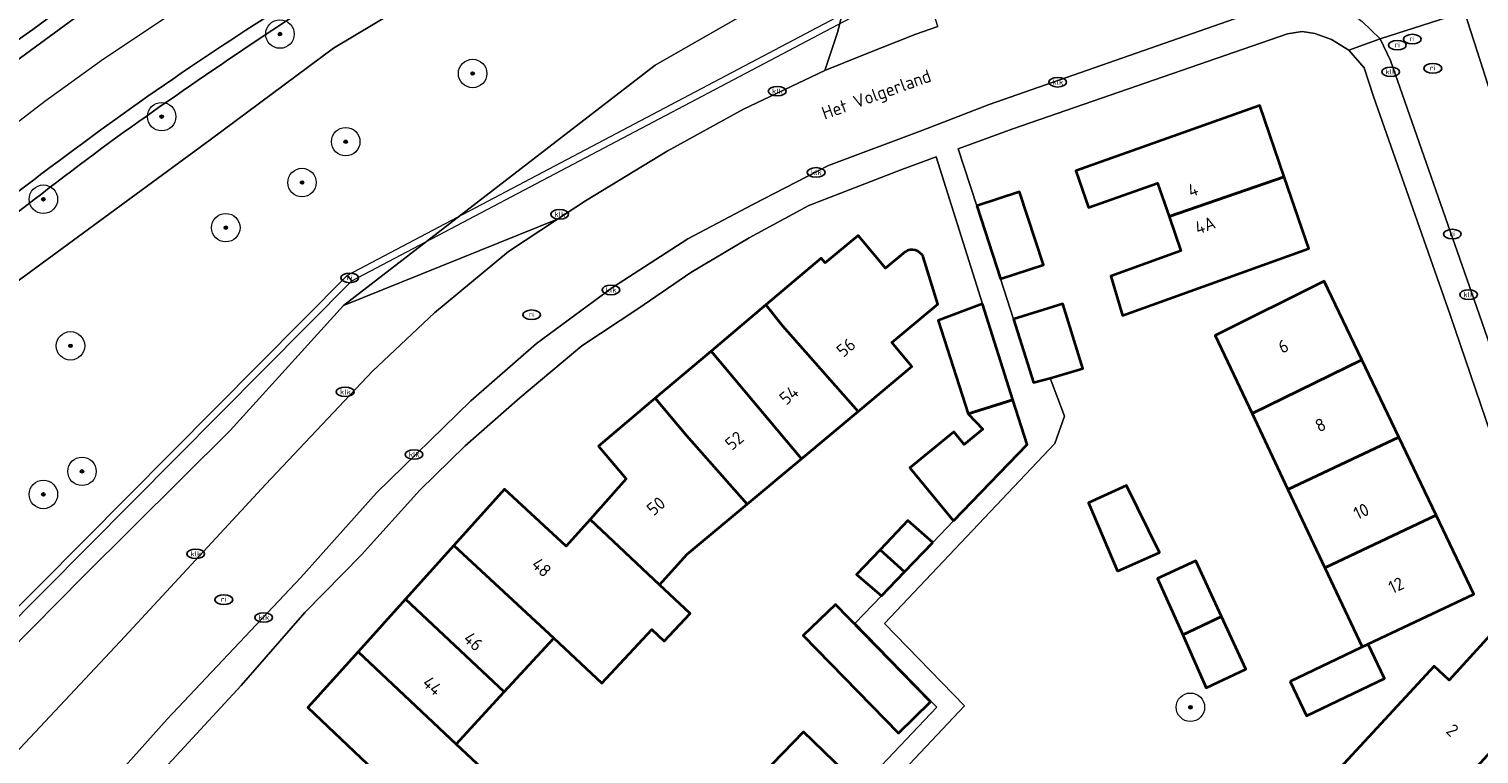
# Model space of a CAD drawing. Header units: metres. Extents: x 103671 to 105190, y 427150 to 429171.
# Tile 282 of 320: x 104101 to 104203, y 429031 to 429082. Entities that reach past the tile are written whole.
import ezdxf
from ezdxf.enums import TextEntityAlignment as Align

# ---------------------------------------------------------------- set-up
doc = ezdxf.new("R2010")
doc.units = ezdxf.units.M
for name, color, linetype, lineweight in [('B-WE-GR-BEPLANTING_CULTUUR_BOSPLANTSOEN-GV', 253, 'Continuous', 18), ('B-WE-GR-BEPLANTING_CULTUUR_HEESTERS-GV', 253, 'Continuous', 18), ('B-WE-GR-BOOM-S', 253, 'Continuous', 25), ('B-WE-GR-HAAG-GV', 253, 'Continuous', 13), ('B-WE-IE-MEUBILAIR-S', 253, 'Continuous', 25), ('B-WE-KW-KUNSTWERK_DUIKER-GV', 253, 'Continuous', 18), ('B-WE-OG-BEBOUWING-GV', 253, 'Continuous', 35), ('B-WE-OG-BEBOUWING-T18', 7, 'Continuous', 18), ('B-WE-OG-TERREIN_BEGROEID-GV', 253, 'Continuous', 18), ('B-WE-OG-TERREIN_ERF-GV', 253, 'Continuous', 18), ('B-WE-OG-TOPOGRAFIE-T18', 7, 'Continuous', 18), ('B-WE-VH-GESLOTENVERHARDING_ASFALT-GV', 253, 'Continuous', 18), ('B-WE-VH-ONVERHARD_ZAND-GV', 253, 'Continuous', 18), ('B-WE-VH-OPENVERHARDING_BETONSTRAATSTEEN-GV', 253, 'Continuous', 18), ('B-WE-VH-OPENVERHARDING_TEGEL-GV', 253, 'Continuous', 18), ('B-WE-VW-MARKERING_PICTOGRAM-G', 253, 'Continuous', 18)]:
    doc.layers.add(name, color=color, linetype=linetype, lineweight=lineweight)
doc.styles.add('NLCS-ISO', font='NLCS-ISO.ttf')
doc.styles.add('NLCS-ISO-M500-T18', font='NLCS-ISO.ttf', dxfattribs={"height": 0.9})

# ---------------------------------------------------------------- blocks, each defined once
blk = doc.blocks.new('SIE-MEUBILAIR_PUT_KOLK-SO')
blk.add_ellipse((0, 0), major_axis=(1.25, 0), ratio=0.54)
at = {"style": 'NLCS-ISO'}
blk.add_text('klk', height=0.75, dxfattribs=at).set_placement((0.03, 0), align=Align.MIDDLE_CENTER)
blk = doc.blocks.new('SIE-MEUBILAIR_PUT_RIOOLPUT-SO')
blk.add_ellipse((0, 0), major_axis=(1.25, 0), ratio=0.54)
at = {"style": 'NLCS-ISO'}
blk.add_text('ri', height=0.75, dxfattribs=at).set_placement((-0.04, 0.07), align=Align.MIDDLE_CENTER)
blk = doc.blocks.new('SGR-BOOM_GBKN-SO')
at = {"linetype": 'ByBlock', "lineweight": 18}
h = blk.add_hatch(color=0, dxfattribs=at)
h.dxf.hatch_style = 1
edge = h.paths.add_edge_path()
edge.add_arc((0, 0), 0.25, 0, 360)
at = {"color": 0, "linetype": 'ByBlock', "lineweight": 18}
for radius in [2, 0.25]:
    blk.add_circle((0, 0), radius, dxfattribs=at)
at = {"color": 0, "linetype": 'ByBlock', "lineweight": 18, "style": 'NLCS-ISO'}
blk.add_attdef('SOORT', (2.5, 0), '', height=1.5, dxfattribs=at)

msp = doc.modelspace()

# ---------------------------------------------------------------- linework, layer by layer
at = {"layer": 'B-WE-GR-BEPLANTING_CULTUUR_BOSPLANTSOEN-GV', "flags": 128}
msp.add_lwpolyline([(104095.645, 429034.464), (104104.61, 429043.534), (104114.909, 429053.745), (104122.872, 429062.53), (104144.736, 429079.407), (104158.972, 429087.597), (104169.112, 429090.718), (104177.581, 429097.78), (104176.903, 429098.235), (104179.725, 429103.711), (104179.426, 429103.862), (104172.498, 429102.049), (104167.019, 429100.581), (104158.718, 429098.07), (104149.395, 429095.052), (104140.602, 429091.253), (104130.743, 429085.754), (104122.164, 429080.616), (104113.498, 429074.161), (104098.699, 429063.309)], dxfattribs=at)
at = {"layer": 'B-WE-GR-BEPLANTING_CULTUUR_HEESTERS-GV', "flags": 128}
msp.add_lwpolyline([(104171.031, 429084.335), (104171.969, 429084.655), (104171.001, 429085.941), (104169.112, 429090.718), (104158.972, 429087.597), (104157.563, 429081.781), (104156.644, 429079.049), (104159.426, 429080.165), (104163.016, 429081.605), (104164.57, 429082.134), (104163.816, 429084.509), (104169.658, 429086.445), (104170.285, 429084.732), (104170.877, 429084.893)], close=True, dxfattribs=at)
at = {"layer": 'B-WE-GR-HAAG-GV'}
for points in [[(104128.138, 429098.947, 0.0435449), (104092.536, 429075.487)], [(104130.618, 429090.608, 0.0227147), (104112.042, 429079.246)], [(104106.438, 429073.985, -0.0138702), (104123.211, 429085.342)], [(104112.042, 429079.246, 0.0216263), (104093.908, 429065.662)], [(104089.788, 429060.88, -0.013349), (104106.438, 429073.985)]]:
    msp.add_lwpolyline(points, format="xyb", dxfattribs=at)
at = {"layer": 'B-WE-GR-HAAG-GV', "flags": 128}
msp.add_lwpolyline([(104004.803, 428984.057), (104012.744, 428992.727), (104020.427, 429001.042), (104023.355, 429004.253), (104031.685, 429013.277), (104040.594, 429022.956), (104049.189, 429032.162), (104057.432, 429041.001), (104063.54, 429047.538), (104071.178, 429055.487), (104079.425, 429063.187), (104087.996, 429070.457), (104096.49, 429077.228), (104105.612, 429083.915), (104114.739, 429089.907), (104124.225, 429095.64), (104127.103, 429097.246)], dxfattribs=at)
at = {"layer": 'B-WE-KW-KUNSTWERK_DUIKER-GV', "flags": 128}
for points in [[(104162.11, 429085.249), (104123.119, 429064.651), (104123.448, 429064.272), (104162.321, 429084.795)], [(104123.119, 429064.651), (104067.554, 429008.625), (104067.92, 429008.283), (104123.448, 429064.272)]]:
    msp.add_lwpolyline(points, close=True, dxfattribs=at)
at = {"layer": 'B-WE-OG-BEBOUWING-GV', "flags": 128}
for points in [[(104188.88, 429071.563), (104187.164, 429076.578), (104174.251, 429071.992), (104175.154, 429069.423), (104179.986, 429071.135), (104180.803, 429068.778)], [(104188.88, 429071.563), (104180.803, 429068.778), (104181.635, 429066.378), (104176.722, 429064.607), (104177.524, 429061.838), (104190.597, 429066.542)], [(104167.299, 429069.537), (104168.978, 429064.41), (104171.992, 429065.397), (104170.313, 429070.524)], [(104186.626, 429054.942), (104194.321, 429058.715), (104191.681, 429064.233), (104184.035, 429060.436)], [(104148.654, 429059.325), (104155.006, 429051.769), (104158.972, 429055.082), (104153.686, 429061.089), (104152.501, 429062.573)], [(104167.708, 429062.66), (104164.6, 429061.479), (104166.696, 429054.937), (104169.843, 429055.899)], [(104169.871, 429061.579), (104171.274, 429057.133), (104172.448, 429057.422), (104174.749, 429058.1), (104173.34, 429062.644)], [(104155.006, 429051.769), (104148.654, 429059.325), (104144.744, 429056.023), (104146.943, 429053.397), (104151.187, 429048.577)], [(104189.139, 429049.613), (104196.917, 429053.291), (104194.321, 429058.715), (104186.626, 429054.942)], [(104145.038, 429042.914), (104146.987, 429045.068), (104151.187, 429048.577), (104146.943, 429053.397), (104144.744, 429056.023), (104140.758, 429052.657), (104142.703, 429050.361), (104140.166, 429047.506)], [(104165.671, 429047.399), (104170.833, 429052.765), (104169.843, 429055.899), (104166.696, 429054.937), (104167.73, 429053.84), (104166.418, 429052.764), (104165.69, 429053.65), (104162.613, 429051.126)], [(104196.917, 429053.291), (104189.139, 429049.613), (104191.732, 429044.115), (104199.539, 429047.812)], [(104177.181, 429043.867), (104180.116, 429045.174), (104177.816, 429049.892), (104175.138, 429048.677)], [(104145.038, 429042.914), (104140.166, 429047.506), (104138.491, 429045.621), (104134.157, 429049.634), (104130.601, 429045.683), (104137.614, 429039.158), (104141.002, 429036.006), (104144.503, 429039.768), (104145.376, 429038.956), (104147.18, 429040.895)], [(104191.732, 429044.115), (104194.35, 429038.563), (104202.196, 429042.259), (104199.539, 429047.812)], [(104164.212, 429045.882), (104162.477, 429047.433), (104160.519, 429045.375), (104162.233, 429043.825)], [(104130.601, 429045.683), (104127.207, 429041.914), (104134.146, 429035.388), (104137.614, 429039.158)], [(104162.233, 429043.825), (104160.519, 429045.375), (104158.864, 429043.636), (104160.608, 429042.135)], [(104181.754, 429039.391), (104184.478, 429040.68), (104182.669, 429044.604), (104179.98, 429043.359)], [(104130.777, 429031.725), (104134.146, 429035.388), (104127.207, 429041.914), (104123.88, 429038.218)], [(104164.049, 429034.688), (104157.378, 429041.535), (104155.131, 429039.346), (104161.802, 429032.499)], [(104184.478, 429040.68), (104181.754, 429039.391), (104183.409, 429035.688), (104186.178, 429036.992)], [(104208.643, 429036.967), (104204.542, 429040.71), (104200.451, 429036.227), (104199.397, 429037.202), (104192.469, 429029.707), (104193.571, 429028.689), (104197.673, 429024.946)], [(104189.292, 429036.133), (104190.44, 429033.721), (104195.927, 429036.333), (104194.779, 429038.745)], [(104130.777, 429031.725), (104123.88, 429038.218), (104120.353, 429034.3), (104124.546, 429030.309), (104122.893, 429028.483), (104127.812, 429023.928), (104132.96, 429029.669)], [(104152.203, 429029.551), (104155.782, 429026.09), (104158.72, 429029.128), (104155.142, 429032.589)]]:
    msp.add_lwpolyline(points, close=True, dxfattribs=at)
msp.add_lwpolyline([(104162.28, 429066.305), (104160.898, 429065.15), (104158.975, 429067.453), (104156.666, 429065.523), (104156.388, 429065.856), (104152.501, 429062.573), (104153.686, 429061.089), (104158.972, 429055.082), (104162.758, 429058.246), (104161.346, 429059.933), (104164.57, 429062.627), (104163.537, 429065.951)], dxfattribs=at)
at = {"layer": 'B-WE-OG-BEBOUWING-GV'}
msp.add_lwpolyline([(104163.537, 429065.951, 0.4598711), (104162.28, 429066.305)], format="xyb", dxfattribs=at)
at = {"layer": 'B-WE-OG-TERREIN_BEGROEID-GV', "flags": 128}
for points in [[(104005.647, 428967.493), (104011.472, 428973.779), (104032.673, 428996.66), (104035.658, 429000), (104052.609, 429018.971), (104074.195, 429041.301), (104087.362, 429053.805), (104098.699, 429063.309), (104113.498, 429074.161), (104122.164, 429080.616), (104130.743, 429085.754), (104140.602, 429091.253), (104149.395, 429095.052), (104158.718, 429098.07), (104167.019, 429100.581), (104172.498, 429102.049), (104179.426, 429103.862), (104179.725, 429103.711), (104183.118, 429110.293), (104172.04, 429106.481), (104161.909, 429103.4)], [(104099.122, 429030.322), (104107.506, 429039.293), (104117.41, 429049.992), (104124.898, 429057.919), (104129.242, 429062.031), (104134.444, 429066.333), (104137.881, 429068.596), (104122.872, 429062.53), (104114.909, 429053.745), (104104.61, 429043.534), (104095.645, 429034.464)]]:
    msp.add_lwpolyline(points, dxfattribs=at)
msp.add_lwpolyline([(104156.644, 429079.049), (104157.563, 429081.781), (104158.972, 429087.597), (104144.736, 429079.407), (104122.872, 429062.53), (104137.881, 429068.596), (104139.853, 429069.894), (104145.57, 429073.364), (104150.942, 429076.327)], close=True, dxfattribs=at)
at = {"layer": 'B-WE-OG-TERREIN_BEGROEID-GV'}
for points in [[(104123.211, 429085.342, 0.0138702), (104106.438, 429073.985)], [(104106.438, 429073.985, 0.013349), (104089.788, 429060.88)]]:
    msp.add_lwpolyline(points, format="xyb", dxfattribs=at)
at = {"layer": 'B-WE-OG-TERREIN_ERF-GV', "flags": 128}
for points in [[(104201.525, 429083.159), (104202.842, 429079.077), (104204.846, 429072.75), (104205.873, 429069.778), (104208.099, 429070.244), (104204.754, 429085.86), (104200.98, 429085.092), (104201.386, 429083.588)], [(104188.88, 429071.563), (104190.597, 429066.542), (104177.524, 429061.838), (104176.722, 429064.607), (104181.635, 429066.378), (104180.803, 429068.778), (104179.986, 429071.135), (104175.154, 429069.423), (104174.251, 429071.992), (104187.164, 429076.578)], [(104186.626, 429054.942), (104184.035, 429060.436), (104191.681, 429064.233), (104194.321, 429058.715), (104196.917, 429053.291), (104199.539, 429047.812), (104202.196, 429042.259), (104194.35, 429038.563), (104191.732, 429044.115), (104189.139, 429049.613)], [(104177.181, 429043.867), (104175.138, 429048.677), (104177.816, 429049.892), (104180.116, 429045.174)], [(104181.754, 429039.391), (104179.98, 429043.359), (104182.669, 429044.604), (104184.478, 429040.68), (104186.178, 429036.992), (104183.409, 429035.688)], [(104164.049, 429034.688), (104161.802, 429032.499), (104155.131, 429039.346), (104157.378, 429041.535)], [(104208.643, 429036.967), (104197.673, 429024.946), (104193.571, 429028.689), (104192.469, 429029.707), (104199.397, 429037.202), (104200.451, 429036.227), (104204.542, 429040.71)], [(104195.927, 429036.333), (104190.44, 429033.721), (104189.292, 429036.133), (104194.779, 429038.745)], [(104158.72, 429029.128), (104155.782, 429026.09), (104152.203, 429029.551), (104155.142, 429032.589)]]:
    msp.add_lwpolyline(points, close=True, dxfattribs=at)
for points in [[(104211.581, 429029.374), (104200.535, 429061.869), (104195.157, 429077.207), (104194.502, 429079.237), (104193.413, 429080.464), (104192.188, 429081.227), (104191.039, 429081.63), (104190.151, 429081.783), (104189.113, 429081.607), (104169.83, 429074.947), (104165.99, 429073.535), (104167.299, 429069.537), (104170.313, 429070.524), (104171.992, 429065.397), (104168.978, 429064.41), (104169.871, 429061.579), (104173.34, 429062.644), (104174.749, 429058.1), (104172.448, 429057.422), (104173.471, 429054.758), (104172.779, 429052.847), (104160.836, 429040.207), (104166.443, 429034.417), (104159.488, 429027.044)], [(104154.586, 429023.854), (104164.502, 429034.315), (104158.766, 429040.22), (104160.608, 429042.135), (104158.864, 429043.636), (104160.519, 429045.375), (104162.477, 429047.433), (104164.212, 429045.882), (104165.671, 429047.399), (104162.613, 429051.126), (104165.69, 429053.65), (104166.418, 429052.764), (104167.73, 429053.84), (104166.696, 429054.937), (104164.6, 429061.479), (104167.708, 429062.66), (104164.452, 429072.969), (104162.042, 429072.083), (104155.522, 429069.555), (104151.322, 429067.295), (104147.239, 429064.853), (104143.585, 429062.347), (104139.591, 429059.712), (104135.235, 429056.055), (104131.408, 429052.68), (104128.215, 429049.575), (104124.126, 429045.018), (104120.156, 429040.98), (104115.684, 429035.836), (104104.265, 429023.489)], [(104124.546, 429030.309), (104120.353, 429034.3), (104123.88, 429038.218), (104127.207, 429041.914), (104130.601, 429045.683), (104134.157, 429049.634), (104138.491, 429045.621), (104140.166, 429047.506), (104142.703, 429050.361), (104140.758, 429052.657), (104144.744, 429056.023), (104148.654, 429059.325), (104152.501, 429062.573), (104156.388, 429065.856), (104156.666, 429065.523), (104158.975, 429067.453), (104160.898, 429065.15), (104162.28, 429066.305)], [(104163.537, 429065.951), (104164.57, 429062.627), (104161.346, 429059.933), (104162.758, 429058.246), (104158.972, 429055.082), (104155.006, 429051.769), (104151.187, 429048.577), (104146.987, 429045.068), (104145.038, 429042.914), (104147.18, 429040.895), (104145.376, 429038.956), (104144.503, 429039.768), (104141.002, 429036.006), (104137.614, 429039.158), (104134.146, 429035.388), (104130.777, 429031.725), (104132.96, 429029.669)]]:
    msp.add_lwpolyline(points, dxfattribs=at)
at = {"layer": 'B-WE-OG-TERREIN_ERF-GV'}
msp.add_lwpolyline([(104162.28, 429066.305, -0.4598711), (104163.537, 429065.951)], format="xyb", dxfattribs=at)
at = {"layer": 'B-WE-VH-GESLOTENVERHARDING_ASFALT-GV'}
for points in [[(104092.536, 429075.487, -0.0435449), (104128.138, 429098.947)], [(104112.042, 429079.246, -0.0227147), (104130.618, 429090.608)], [(104093.908, 429065.662, -0.0216263), (104112.042, 429079.246)]]:
    msp.add_lwpolyline(points, format="xyb", dxfattribs=at)
at = {"layer": 'B-WE-VH-GESLOTENVERHARDING_ASFALT-GV', "flags": 128}
msp.add_lwpolyline([(104127.103, 429097.246), (104124.225, 429095.64), (104114.739, 429089.907), (104105.612, 429083.915), (104096.49, 429077.228), (104087.996, 429070.457), (104079.425, 429063.187), (104071.178, 429055.487), (104063.54, 429047.538), (104057.432, 429041.001), (104049.189, 429032.162), (104040.594, 429022.956), (104031.685, 429013.277), (104023.355, 429004.253), (104020.427, 429001.042), (104012.744, 428992.727), (104004.803, 428984.057)], dxfattribs=at)
at = {"layer": 'B-WE-VH-ONVERHARD_ZAND-GV'}
for points in [[(104128.138, 429098.947, 0.0435449), (104092.536, 429075.487)], [(104130.618, 429090.608, 0.0227147), (104112.042, 429079.246)], [(104106.438, 429073.985, -0.0138702), (104123.211, 429085.342)], [(104112.042, 429079.246, 0.0216263), (104093.908, 429065.662)], [(104089.788, 429060.88, -0.013349), (104106.438, 429073.985)]]:
    msp.add_lwpolyline(points, format="xyb", dxfattribs=at)
at = {"layer": 'B-WE-VH-ONVERHARD_ZAND-GV', "flags": 128}
msp.add_lwpolyline([(104004.803, 428984.057), (104012.744, 428992.727), (104020.427, 429001.042), (104023.355, 429004.253), (104031.685, 429013.277), (104040.594, 429022.956), (104049.189, 429032.162), (104057.432, 429041.001), (104063.54, 429047.538), (104071.178, 429055.487), (104079.425, 429063.187), (104087.996, 429070.457), (104096.49, 429077.228), (104105.612, 429083.915), (104114.739, 429089.907), (104124.225, 429095.64), (104127.103, 429097.246)], dxfattribs=at)
at = {"layer": 'B-WE-VH-OPENVERHARDING_BETONSTRAATSTEEN-GV', "flags": 128}
for points in [[(104195.608, 429081.275), (104201.525, 429083.159), (104201.386, 429083.588), (104200.98, 429085.092), (104200.692, 429086.156), (104200.631, 429086.383), (104200.134, 429088.301), (104198.495, 429094.629), (104198.474, 429094.696), (104197.491, 429097.889), (104190.638, 429096.697), (104190.759, 429094.91), (104190.318, 429093.02), (104189.99, 429092.414), (104189.548, 429091.596), (104187.864, 429090.277), (104186.088, 429089.578), (104188.347, 429083.692), (104189.781, 429083.972), (104191.309, 429083.877), (104193.245, 429083.32), (104194.354, 429082.483)], [(104201.525, 429083.159), (104195.608, 429081.275), (104196.332, 429079.74), (104202.209, 429062.927), (104208.8, 429043.941), (104214.387, 429028.187), (104219.972, 429030.559), (104218.876, 429033.135), (104218.843, 429033.212), (104215.945, 429041.366), (104212.48, 429051.158), (104212.376, 429051.45), (104211.807, 429053.216), (104210.162, 429057.647), (104207.982, 429063.677), (104207.387, 429065.397), (104205.873, 429069.778), (104204.846, 429072.75), (104202.842, 429079.077)]]:
    msp.add_lwpolyline(points, close=True, dxfattribs=at)
for points in [[(104104.591, 429026.874), (104110.486, 429033.469), (104119.87, 429043.44), (104125.171, 429049.369), (104131.795, 429055.828), (104136.403, 429059.857), (104141.732, 429063.806), (104147.035, 429067.227), (104151.583, 429069.63), (104156.903, 429072.361), (104163.526, 429074.842), (104168.177, 429076.654), (104188.347, 429083.692)], [(104164.57, 429082.134), (104163.016, 429081.605), (104159.426, 429080.165), (104156.644, 429079.049), (104150.942, 429076.327), (104145.57, 429073.364), (104139.853, 429069.894), (104137.881, 429068.596), (104134.444, 429066.333), (104129.242, 429062.031), (104124.898, 429057.919), (104117.41, 429049.992), (104107.506, 429039.293), (104099.122, 429030.322)]]:
    msp.add_lwpolyline(points, dxfattribs=at)
at = {"layer": 'B-WE-VH-OPENVERHARDING_TEGEL-GV', "flags": 128}
for points in [[(104188.347, 429083.692), (104168.177, 429076.654), (104163.526, 429074.842), (104156.903, 429072.361), (104151.583, 429069.63), (104147.035, 429067.227), (104141.732, 429063.806), (104136.403, 429059.857), (104131.795, 429055.828), (104125.171, 429049.369), (104119.87, 429043.44), (104110.486, 429033.469), (104104.591, 429026.874)], [(104159.488, 429027.044), (104166.443, 429034.417), (104160.836, 429040.207), (104172.779, 429052.847), (104173.471, 429054.758), (104172.448, 429057.422), (104171.274, 429057.133), (104169.871, 429061.579), (104168.978, 429064.41), (104167.299, 429069.537), (104165.99, 429073.535), (104169.83, 429074.947), (104189.113, 429081.607), (104190.151, 429081.783), (104191.039, 429081.63), (104192.188, 429081.227), (104193.413, 429080.464), (104195.608, 429081.275), (104194.354, 429082.483)], [(104104.265, 429023.489), (104115.684, 429035.836), (104120.156, 429040.98), (104124.126, 429045.018), (104128.215, 429049.575), (104131.408, 429052.68), (104135.235, 429056.055), (104139.591, 429059.712), (104143.585, 429062.347), (104147.239, 429064.853), (104151.322, 429067.295), (104155.522, 429069.555), (104162.042, 429072.083), (104164.452, 429072.969), (104167.708, 429062.66), (104169.843, 429055.899), (104170.833, 429052.765), (104165.671, 429047.399), (104164.212, 429045.882), (104162.233, 429043.825), (104160.608, 429042.135), (104158.766, 429040.22), (104164.502, 429034.315), (104154.586, 429023.854)]]:
    msp.add_lwpolyline(points, dxfattribs=at)
msp.add_lwpolyline([(104212.609, 429026.277), (104214.671, 429027), (104214.619, 429027.219), (104214.387, 429028.187), (104208.8, 429043.941), (104202.209, 429062.927), (104196.332, 429079.74), (104195.608, 429081.275), (104193.413, 429080.464), (104194.502, 429079.237), (104195.157, 429077.207), (104200.535, 429061.869), (104211.581, 429029.374), (104211.724, 429029.003), (104212.52, 429026.94)], close=True, dxfattribs=at)
at = {"layer": 'B-WE-VW-MARKERING_PICTOGRAM-G', "flags": 128}
for points in [[(104106.026, 429079.856), (104114.197, 429085.339)], [(104101.909, 429076.879), (104106.026, 429079.856)], [(104096.488, 429072.736), (104101.909, 429076.879)]]:
    msp.add_lwpolyline(points, dxfattribs=at)

# ---------------------------------------------------------------- block references
at = {"layer": 'B-WE-GR-BOOM-S', "xscale": 0.5, "yscale": 0.5, "zscale": 0.5}
for p in [(104118.4, 429081.6), (104131.922, 429078.83), (104110.1, 429075.8), (104123.018, 429074.041), (104119.95, 429071.171), (104101.8, 429070), (104114.6, 429068), (104103.7, 429059.7), (104104.511, 429050.883), (104101.799, 429049.264), (104182.297, 429034.315)]:
    msp.add_blockref('SGR-BOOM_GBKN-SO', p, dxfattribs=at)
at = {"layer": 'B-WE-IE-MEUBILAIR-S', "xscale": 0.5, "yscale": 0.5, "zscale": 0.5}
for name, p in [('SIE-MEUBILAIR_PUT_RIOOLPUT-SO', (104197.872, 429081.245)), ('SIE-MEUBILAIR_PUT_RIOOLPUT-SO', (104196.825, 429080.821)), ('SIE-MEUBILAIR_PUT_KOLK-SO', (104196.35, 429078.95)), ('SIE-MEUBILAIR_PUT_RIOOLPUT-SO', (104199.312, 429079.193)), ('SIE-MEUBILAIR_PUT_KOLK-SO', (104172.98, 429078.22)), ('SIE-MEUBILAIR_PUT_KOLK-SO', (104153.3, 429077.59)), ('SIE-MEUBILAIR_PUT_KOLK-SO', (104156.03, 429071.88)), ('SIE-MEUBILAIR_PUT_KOLK-SO', (104138.03, 429068.94)), ('SIE-MEUBILAIR_PUT_RIOOLPUT-SO', (104200.684, 429067.55)), ('SIE-MEUBILAIR_PUT_RIOOLPUT-SO', (104123.297, 429064.476)), ('SIE-MEUBILAIR_PUT_KOLK-SO', (104141.63, 429063.63)), ('SIE-MEUBILAIR_PUT_KOLK-SO', (104201.82, 429063.3)), ('SIE-MEUBILAIR_PUT_RIOOLPUT-SO', (104136.065, 429061.882)), ('SIE-MEUBILAIR_PUT_KOLK-SO', (104122.98, 429056.47)), ('SIE-MEUBILAIR_PUT_KOLK-SO', (104127.81, 429052.07)), ('SIE-MEUBILAIR_PUT_KOLK-SO', (104112.49, 429045.09)), ('SIE-MEUBILAIR_PUT_RIOOLPUT-SO', (104114.464, 429041.871)), ('SIE-MEUBILAIR_PUT_KOLK-SO', (104117.26, 429040.62))]:
    msp.add_blockref(name, p, dxfattribs=at)

# ---------------------------------------------------------------- texts
at = {"layer": 'B-WE-OG-BEBOUWING-T18', "style": 'NLCS-ISO-M500-T18'}
for s, rotation, p in [('4', 19.6, (104182.47, 429070.666)), ('4A', 19.8, (104183.323, 429068.176)), ('56', 39.9, (104158.128, 429059.59)), ('6', 25.2, (104188.817, 429059.674)), ('54', 39.9, (104154.125, 429056.245)), ('8', 25.2, (104191.425, 429054.144)), ('52', 39.9, (104150.293, 429053.043)), ('50', 39.9, (104144.792, 429048.446)), ('10', 25.2, (104194.286, 429048.078)), ('48', 317.4, (104136.761, 429044.14)), ('12', 25.2, (104196.734, 429042.885)), ('46', 317.4, (104131.978, 429038.94)), ('44', 317.4, (104129.109, 429035.82)), ('2', 317.3, (104200.684, 429032.702))]:
    msp.add_text(s, height=0.9, rotation=rotation, dxfattribs=at).set_placement(p, align=Align.MIDDLE)
at = {"layer": 'B-WE-OG-TOPOGRAFIE-T18', "style": 'NLCS-ISO-M500-T18'}
msp.add_text('Het Volgerland', height=0.9, rotation=19.8, dxfattribs=at).set_placement((104160.302, 429077.236), align=Align.MIDDLE)

doc.saveas('drawing.dxf')
